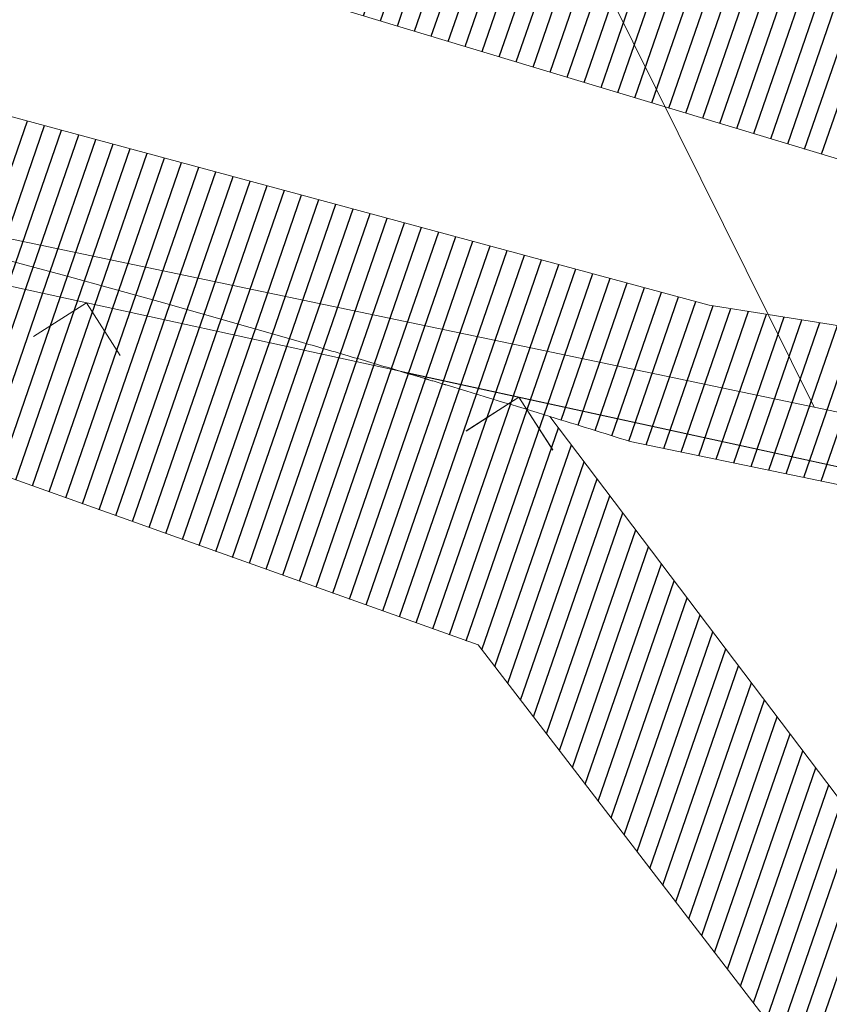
# Model space of a CAD drawing. Header units: metres. Extents: x 345144 to 348639, y 5629211 to 5635235.
# Tile 1001 of 1056: x 347376 to 347385, y 5631453 to 5631464. Entities that reach past the tile are written whole.
import ezdxf

# ---------------------------------------------------------------- set-up
doc = ezdxf.new("R2010")
doc.units = ezdxf.units.M
doc.header["$MEASUREMENT"] = 0
for name, color, linetype in [('028 Geländeform', 7, 'Continuous'), ('081-083 Topographie', 7, 'Continuous'), ('AX Flurstück', 7, 'Continuous'), ('Definitionslinie', 7, 'Continuous')]:
    doc.layers.add(name, color=color, linetype=linetype)
pattern_1 = [(250.9552151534, (0, 0), (0.1890527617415, -0.065261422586), [])]

msp = doc.modelspace()

# ---------------------------------------------------------------- hatches: boundary and pattern name
at = {"layer": '028 Geländeform', "true_color": 0xb27500}
h = msp.add_hatch(dxfattribs=at)
h.set_pattern_fill('_USER', color=44, scale=0.2, angle=250.9552152, style=0, pattern_type=0)
h.set_pattern_definition(pattern_1)
h.paths.add_polyline_path([(347464.295, 5631470.432), (347464.85, 5631468.403), (347464.85, 5631468.403), (347463.723, 5631468.131), (347463.723, 5631468.131), (347446.639, 5631466.015), (347446.639, 5631466.015), (347415.585, 5631462.568), (347415.585, 5631462.568), (347411.484, 5631462.205), (347411.484, 5631462.205), (347398.84, 5631461.755), (347398.84, 5631461.755), (347394.439, 5631461.763), (347394.439, 5631461.763), (347386.257, 5631462.512), (347386.257, 5631462.512), (347383.549, 5631463.33), (347383.549, 5631463.33), (347376.847, 5631465.355), (347376.847, 5631465.355), (347369.975, 5631466.988), (347369.975, 5631466.988), (347370.116, 5631468.581), (347370.116, 5631468.581), (347370.252625, 5631468.660625), (347370.391406, 5631468.72575), (347370.530188, 5631468.790875), (347370.671125, 5631468.8415), (347370.812063, 5631468.892125), (347370.955156, 5631468.92825), (347371.09825, 5631468.964375), (347371.2435, 5631468.986), (347371.38875, 5631469.007625), (347371.536156, 5631469.01475), (347371.683563, 5631469.021875), (347371.833125, 5631469.0145), (347371.982688, 5631469.007125), (347372.134406, 5631468.98525), (347372.286125, 5631468.963375), (347372.44, 5631468.927), (347372.44, 5631468.927), (347382.139, 5631466.173), (347382.139, 5631466.173), (347387.123, 5631464.977), (347387.123, 5631464.977), (347394.716, 5631464.246), (347394.716, 5631464.246), (347401.47, 5631464.31), (347401.47, 5631464.31), (347408.945, 5631464.645), (347408.945, 5631464.645), (347413.743, 5631464.844), (347413.743, 5631464.844), (347426.977, 5631466.188), (347426.977, 5631466.188), (347446.476, 5631468.278), (347446.476, 5631468.278), (347463.793, 5631470.514), (347463.793, 5631470.514), (347464.448, 5631470.599), (347464.448, 5631470.599)], flags=0)
h = msp.add_hatch(dxfattribs=at)
h.set_pattern_fill('_USER', color=44, scale=0.2, angle=250.9552152, style=0, pattern_type=0)
h.set_pattern_definition(pattern_1)
h.paths.add_polyline_path([(347382.249, 5631459.832), (347382.176, 5631459.854625), (347382.102953, 5631459.877188), (347382.029906, 5631459.89975), (347381.956813, 5631459.92225), (347381.883719, 5631459.94475), (347381.810578, 5631459.967188), (347381.737438, 5631459.989625), (347381.66425, 5631460.012), (347381.591063, 5631460.034375), (347381.517828, 5631460.056688), (347381.444594, 5631460.079), (347381.371313, 5631460.10125), (347381.298031, 5631460.1235), (347381.224703, 5631460.145688), (347381.151375, 5631460.167875), (347381.078, 5631460.19), (347381.078, 5631460.19), (347381.07725, 5631460.190125), (347381.0765, 5631460.190266), (347381.07575, 5631460.190406), (347381.075, 5631460.190563), (347381.07425, 5631460.190719), (347381.0735, 5631460.190891), (347381.07275, 5631460.191063), (347381.072, 5631460.19125), (347381.07125, 5631460.191438), (347381.0705, 5631460.191641), (347381.06975, 5631460.191844), (347381.069, 5631460.192063), (347381.06825, 5631460.192281), (347381.0675, 5631460.192516), (347381.06675, 5631460.19275), (347381.066, 5631460.193), (347381.066, 5631460.193), (347381.0545, 5631460.1965), (347381.043, 5631460.199984), (347381.0315, 5631460.203469), (347381.02, 5631460.206938), (347381.0085, 5631460.210406), (347380.997, 5631460.213859), (347380.9855, 5631460.217313), (347380.974, 5631460.22075), (347380.9625, 5631460.224188), (347380.951, 5631460.227609), (347380.9395, 5631460.231031), (347380.928, 5631460.234438), (347380.9165, 5631460.237844), (347380.905, 5631460.241234), (347380.8935, 5631460.244625), (347380.882, 5631460.248), (347380.882, 5631460.248), (347380.881125, 5631460.24825), (347380.88025, 5631460.2485), (347380.879375, 5631460.24875), (347380.8785, 5631460.249), (347380.877625, 5631460.24925), (347380.87675, 5631460.2495), (347380.875875, 5631460.24975), (347380.875, 5631460.25), (347380.874125, 5631460.25025), (347380.87325, 5631460.2505), (347380.872375, 5631460.25075), (347380.8715, 5631460.251), (347380.870625, 5631460.25125), (347380.86975, 5631460.2515), (347380.868875, 5631460.25175), (347380.868, 5631460.252), (347380.868, 5631460.252), (347380.86625, 5631460.252625), (347380.864484, 5631460.253234), (347380.862719, 5631460.253844), (347380.860938, 5631460.254438), (347380.859156, 5631460.255031), (347380.857359, 5631460.255609), (347380.855563, 5631460.256188), (347380.85375, 5631460.25675), (347380.851938, 5631460.257312), (347380.850109, 5631460.257859), (347380.848281, 5631460.258406), (347380.846438, 5631460.258937), (347380.844594, 5631460.259469), (347380.842734, 5631460.259984), (347380.840875, 5631460.2605), (347380.839, 5631460.261), (347380.839, 5631460.261), (347380.838125, 5631460.26125), (347380.837234, 5631460.261516), (347380.836344, 5631460.261781), (347380.835438, 5631460.262062), (347380.834531, 5631460.262344), (347380.833609, 5631460.262641), (347380.832688, 5631460.262937), (347380.83175, 5631460.26325), (347380.830813, 5631460.263563), (347380.829859, 5631460.263891), (347380.828906, 5631460.264219), (347380.827937, 5631460.264563), (347380.826969, 5631460.264906), (347380.825984, 5631460.265266), (347380.825, 5631460.265625), (347380.824, 5631460.266), (347380.824, 5631460.266), (347380.815875, 5631460.2685), (347380.807672, 5631460.271), (347380.799469, 5631460.2735), (347380.791188, 5631460.276), (347380.782906, 5631460.2785), (347380.774547, 5631460.281), (347380.766188, 5631460.2835), (347380.75775, 5631460.286), (347380.749313, 5631460.2885), (347380.740797, 5631460.291), (347380.732281, 5631460.2935), (347380.723688, 5631460.296), (347380.715094, 5631460.2985), (347380.706422, 5631460.301), (347380.69775, 5631460.3035), (347380.689, 5631460.306), (347380.689, 5631460.306), (347380.687, 5631460.306625), (347380.684984, 5631460.30725), (347380.682969, 5631460.307875), (347380.680938, 5631460.3085), (347380.678906, 5631460.309125), (347380.676859, 5631460.30975), (347380.674813, 5631460.310375), (347380.67275, 5631460.311), (347380.670688, 5631460.311625), (347380.668609, 5631460.31225), (347380.666531, 5631460.312875), (347380.664438, 5631460.3135), (347380.662344, 5631460.314125), (347380.660234, 5631460.31475), (347380.658125, 5631460.315375), (347380.656, 5631460.316), (347380.656, 5631460.316), (347380.652, 5631460.31725), (347380.647984, 5631460.318484), (347380.643969, 5631460.319719), (347380.639938, 5631460.320938), (347380.635906, 5631460.322156), (347380.631859, 5631460.323359), (347380.627813, 5631460.324563), (347380.62375, 5631460.32575), (347380.619688, 5631460.326938), (347380.615609, 5631460.328109), (347380.611531, 5631460.329281), (347380.607438, 5631460.330438), (347380.603344, 5631460.331594), (347380.599234, 5631460.332734), (347380.595125, 5631460.333875), (347380.591, 5631460.335), (347380.591, 5631460.335), (347380.5905, 5631460.335125), (347380.59, 5631460.335266), (347380.5895, 5631460.335406), (347380.589, 5631460.335562), (347380.5885, 5631460.335719), (347380.588, 5631460.335891), (347380.5875, 5631460.336063), (347380.587, 5631460.33625), (347380.5865, 5631460.336438), (347380.586, 5631460.336641), (347380.5855, 5631460.336844), (347380.585, 5631460.337063), (347380.5845, 5631460.337281), (347380.584, 5631460.337516), (347380.5835, 5631460.33775), (347380.583, 5631460.338), (347380.583, 5631460.338), (347380.582625, 5631460.338125), (347380.582234, 5631460.33825), (347380.581844, 5631460.338375), (347380.581437, 5631460.3385), (347380.581031, 5631460.338625), (347380.580609, 5631460.33875), (347380.580188, 5631460.338875), (347380.57975, 5631460.339), (347380.579312, 5631460.339125), (347380.578859, 5631460.33925), (347380.578406, 5631460.339375), (347380.577937, 5631460.3395), (347380.577469, 5631460.339625), (347380.576984, 5631460.33975), (347380.5765, 5631460.339875), (347380.576, 5631460.34), (347380.576, 5631460.34), (347380.5755, 5631460.340125), (347380.574938, 5631460.340266), (347380.574375, 5631460.340406), (347380.57375, 5631460.340563), (347380.573125, 5631460.340719), (347380.572438, 5631460.340891), (347380.57175, 5631460.341063), (347380.571, 5631460.34125), (347380.57025, 5631460.341438), (347380.569438, 5631460.341641), (347380.568625, 5631460.341844), (347380.56775, 5631460.342063), (347380.566875, 5631460.342281), (347380.565938, 5631460.342516), (347380.565, 5631460.34275), (347380.564, 5631460.343), (347380.564, 5631460.343), (347380.558, 5631460.345), (347380.558, 5631460.345), (347380.521125, 5631460.356), (347380.484266, 5631460.366969), (347380.447406, 5631460.377938), (347380.410563, 5631460.388875), (347380.373719, 5631460.399813), (347380.336891, 5631460.410719), (347380.300063, 5631460.421625), (347380.26325, 5631460.4325), (347380.226438, 5631460.443375), (347380.189641, 5631460.454219), (347380.152844, 5631460.465063), (347380.116063, 5631460.475875), (347380.079281, 5631460.486688), (347380.042516, 5631460.497469), (347380.00575, 5631460.50825), (347379.969, 5631460.519), (347379.969, 5631460.519), (347379.93225, 5631460.529875), (347379.895484, 5631460.540719), (347379.858719, 5631460.551563), (347379.821938, 5631460.562375), (347379.785156, 5631460.573188), (347379.748359, 5631460.583969), (347379.711563, 5631460.59475), (347379.67475, 5631460.6055), (347379.637938, 5631460.61625), (347379.601109, 5631460.626969), (347379.564281, 5631460.637688), (347379.527437, 5631460.648375), (347379.490594, 5631460.659063), (347379.453734, 5631460.669719), (347379.416875, 5631460.680375), (347379.38, 5631460.691), (347379.38, 5631460.691), (347378.86425, 5631460.8405), (347378.347609, 5631460.986641), (347377.830969, 5631461.132781), (347377.313438, 5631461.275563), (347376.795906, 5631461.418344), (347376.277484, 5631461.557766), (347375.759063, 5631461.697188), (347375.23975, 5631461.83325), (347374.720438, 5631461.969313), (347374.200234, 5631462.102016), (347373.680031, 5631462.234719), (347373.158938, 5631462.364062), (347372.637844, 5631462.493406), (347372.115859, 5631462.619391), (347371.593875, 5631462.745375), (347371.071, 5631462.868), (347371.071, 5631462.868), (347371.061125, 5631462.87025), (347371.05125, 5631462.8725), (347371.041375, 5631462.87475), (347371.0315, 5631462.877), (347371.021625, 5631462.87925), (347371.01175, 5631462.8815), (347371.001875, 5631462.88375), (347370.992, 5631462.886), (347370.982125, 5631462.88825), (347370.97225, 5631462.8905), (347370.962375, 5631462.89275), (347370.9525, 5631462.895), (347370.942625, 5631462.89725), (347370.93275, 5631462.8995), (347370.922875, 5631462.90175), (347370.913, 5631462.904), (347370.913, 5631462.904), (347370.883, 5631462.911125), (347370.853, 5631462.918219), (347370.823, 5631462.925313), (347370.793, 5631462.932375), (347370.763, 5631462.939437), (347370.733, 5631462.946469), (347370.703, 5631462.9535), (347370.673, 5631462.9605), (347370.643, 5631462.9675), (347370.613, 5631462.974469), (347370.583, 5631462.981438), (347370.553, 5631462.988375), (347370.523, 5631462.995313), (347370.493, 5631463.002219), (347370.463, 5631463.009125), (347370.433, 5631463.016), (347370.433, 5631463.016), (347370.42475, 5631463.017875), (347370.416484, 5631463.01975), (347370.408219, 5631463.021625), (347370.399938, 5631463.0235), (347370.391656, 5631463.025375), (347370.383359, 5631463.02725), (347370.375063, 5631463.029125), (347370.36675, 5631463.031), (347370.358438, 5631463.032875), (347370.350109, 5631463.03475), (347370.341781, 5631463.036625), (347370.333438, 5631463.0385), (347370.325094, 5631463.040375), (347370.316734, 5631463.04225), (347370.308375, 5631463.044125), (347370.3, 5631463.046), (347370.3, 5631463.046), (347370.2835, 5631463.049875), (347370.266984, 5631463.053734), (347370.250469, 5631463.057594), (347370.233938, 5631463.061438), (347370.217406, 5631463.065281), (347370.200859, 5631463.069109), (347370.184313, 5631463.072938), (347370.16775, 5631463.07675), (347370.151188, 5631463.080563), (347370.134609, 5631463.084359), (347370.118031, 5631463.088156), (347370.101438, 5631463.091938), (347370.084844, 5631463.095719), (347370.068234, 5631463.099484), (347370.051625, 5631463.10325), (347370.035, 5631463.107), (347370.035, 5631463.107), (347370.034625, 5631463.107125), (347370.034234, 5631463.10725), (347370.033844, 5631463.107375), (347370.033438, 5631463.1075), (347370.033031, 5631463.107625), (347370.032609, 5631463.10775), (347370.032188, 5631463.107875), (347370.03175, 5631463.108), (347370.031313, 5631463.108125), (347370.030859, 5631463.10825), (347370.030406, 5631463.108375), (347370.029938, 5631463.1085), (347370.029469, 5631463.108625), (347370.028984, 5631463.10875), (347370.0285, 5631463.108875), (347370.028, 5631463.109), (347370.028, 5631463.109), (347370.02725, 5631463.109125), (347370.026484, 5631463.109266), (347370.025719, 5631463.109406), (347370.024938, 5631463.109562), (347370.024156, 5631463.109719), (347370.023359, 5631463.109891), (347370.022563, 5631463.110063), (347370.02175, 5631463.11025), (347370.020938, 5631463.110437), (347370.020109, 5631463.110641), (347370.019281, 5631463.110844), (347370.018438, 5631463.111063), (347370.017594, 5631463.111281), (347370.016734, 5631463.111516), (347370.015875, 5631463.11175), (347370.015, 5631463.112), (347370.015, 5631463.112), (347370.014625, 5631463.112), (347370.014234, 5631463.112016), (347370.013844, 5631463.112031), (347370.013438, 5631463.112063), (347370.013031, 5631463.112094), (347370.012609, 5631463.112141), (347370.012188, 5631463.112188), (347370.01175, 5631463.11225), (347370.011313, 5631463.112313), (347370.010859, 5631463.112391), (347370.010406, 5631463.112469), (347370.009938, 5631463.112563), (347370.009469, 5631463.112656), (347370.008984, 5631463.112766), (347370.0085, 5631463.112875), (347370.008, 5631463.113), (347370.008, 5631463.113), (347369.996875, 5631463.1155), (347369.985734, 5631463.118016), (347369.974594, 5631463.120531), (347369.963438, 5631463.123063), (347369.952281, 5631463.125594), (347369.941109, 5631463.128141), (347369.929938, 5631463.130687), (347369.91875, 5631463.13325), (347369.907563, 5631463.135813), (347369.896359, 5631463.138391), (347369.885156, 5631463.140969), (347369.873938, 5631463.143562), (347369.862719, 5631463.146156), (347369.851484, 5631463.148766), (347369.84025, 5631463.151375), (347369.829, 5631463.154), (347369.829, 5631463.154), (347369.822875, 5631463.155375), (347369.816734, 5631463.15675), (347369.810594, 5631463.158125), (347369.804438, 5631463.1595), (347369.798281, 5631463.160875), (347369.792109, 5631463.16225), (347369.785938, 5631463.163625), (347369.77975, 5631463.165), (347369.773563, 5631463.166375), (347369.767359, 5631463.16775), (347369.761156, 5631463.169125), (347369.754938, 5631463.1705), (347369.748719, 5631463.171875), (347369.742484, 5631463.17325), (347369.73625, 5631463.174625), (347369.73, 5631463.176), (347369.73, 5631463.176), (347369.72425, 5631463.177375), (347369.718484, 5631463.178734), (347369.712719, 5631463.180094), (347369.706938, 5631463.181438), (347369.701156, 5631463.182781), (347369.695359, 5631463.184109), (347369.689563, 5631463.185438), (347369.68375, 5631463.18675), (347369.677937, 5631463.188063), (347369.672109, 5631463.189359), (347369.666281, 5631463.190656), (347369.660438, 5631463.191938), (347369.654594, 5631463.193219), (347369.648734, 5631463.194484), (347369.642875, 5631463.19575), (347369.637, 5631463.197), (347369.637, 5631463.197), (347369.794, 5631464.944), (347369.794, 5631464.944), (347384.048, 5631461.092), (347384.048, 5631461.092), (347384.713, 5631460.986), (347384.713, 5631460.986), (347391.348, 5631459.932), (347391.348, 5631459.932), (347396.02, 5631459.892), (347396.02, 5631459.892), (347398.412, 5631459.857), (347398.412, 5631459.857), (347402.301, 5631459.867), (347402.301, 5631459.867), (347407.904, 5631459.94), (347407.904, 5631459.94), (347413.531, 5631460.235), (347413.531, 5631460.235), (347435.649, 5631462.783), (347435.649, 5631462.783), (347447.669, 5631464.18), (347447.669, 5631464.18), (347461.947, 5631465.88), (347461.947, 5631465.88), (347464.199, 5631466.236), (347464.199, 5631466.236), (347465.401, 5631466.427), (347465.401, 5631466.427), (347465.837, 5631464.845), (347465.837, 5631464.845), (347466.098, 5631463.915), (347466.098, 5631463.915), (347464.704, 5631463.738), (347464.704, 5631463.738), (347463.448, 5631463.58), (347463.448, 5631463.58), (347456.645, 5631462.716), (347456.645, 5631462.716), (347449.458, 5631462.056), (347449.458, 5631462.056), (347440.319, 5631461.217), (347440.319, 5631461.217), (347414.91, 5631458.323), (347414.91, 5631458.323), (347410.812, 5631457.868), (347410.812, 5631457.868), (347403.86, 5631457.358), (347403.86, 5631457.358), (347397.536, 5631457.279), (347397.536, 5631457.279), (347392.579, 5631457.723), (347392.579, 5631457.723), (347391.299, 5631457.864), (347391.299, 5631457.864), (347383.156, 5631459.551), (347383.156, 5631459.551), (347383.099375, 5631459.568875), (347383.042734, 5631459.586672), (347382.986094, 5631459.604469), (347382.929438, 5631459.622188), (347382.872781, 5631459.639906), (347382.816109, 5631459.657547), (347382.759438, 5631459.675188), (347382.70275, 5631459.69275), (347382.646062, 5631459.710313), (347382.589359, 5631459.727797), (347382.532656, 5631459.745281), (347382.475938, 5631459.762688), (347382.419219, 5631459.780094), (347382.362484, 5631459.797422), (347382.30575, 5631459.81475)], flags=0)
h = msp.add_hatch(dxfattribs=at)
h.set_pattern_fill('_USER', color=44, scale=0.2, angle=250.9552152, style=0, pattern_type=0)
h.set_pattern_definition(pattern_1)
h.paths.add_polyline_path([(347369.637, 5631463.197), (347369.642875, 5631463.19575), (347369.648734, 5631463.194484), (347369.654594, 5631463.193219), (347369.660438, 5631463.191938), (347369.666281, 5631463.190656), (347369.672109, 5631463.189359), (347369.677937, 5631463.188063), (347369.68375, 5631463.18675), (347369.689563, 5631463.185438), (347369.695359, 5631463.184109), (347369.701156, 5631463.182781), (347369.706938, 5631463.181438), (347369.712719, 5631463.180094), (347369.718484, 5631463.178734), (347369.72425, 5631463.177375), (347369.73, 5631463.176), (347369.73, 5631463.176), (347369.73625, 5631463.174625), (347369.742484, 5631463.17325), (347369.748719, 5631463.171875), (347369.754938, 5631463.1705), (347369.761156, 5631463.169125), (347369.767359, 5631463.16775), (347369.773563, 5631463.166375), (347369.77975, 5631463.165), (347369.785938, 5631463.163625), (347369.792109, 5631463.16225), (347369.798281, 5631463.160875), (347369.804438, 5631463.1595), (347369.810594, 5631463.158125), (347369.816734, 5631463.15675), (347369.822875, 5631463.155375), (347369.829, 5631463.154), (347369.829, 5631463.154), (347369.84025, 5631463.151375), (347369.851484, 5631463.148766), (347369.862719, 5631463.146156), (347369.873938, 5631463.143562), (347369.885156, 5631463.140969), (347369.896359, 5631463.138391), (347369.907563, 5631463.135813), (347369.91875, 5631463.13325), (347369.929938, 5631463.130687), (347369.941109, 5631463.128141), (347369.952281, 5631463.125594), (347369.963438, 5631463.123063), (347369.974594, 5631463.120531), (347369.985734, 5631463.118016), (347369.996875, 5631463.1155), (347370.008, 5631463.113), (347370.008, 5631463.113), (347370.0085, 5631463.112875), (347370.008984, 5631463.112766), (347370.009469, 5631463.112656), (347370.009938, 5631463.112563), (347370.010406, 5631463.112469), (347370.010859, 5631463.112391), (347370.011313, 5631463.112313), (347370.01175, 5631463.11225), (347370.012188, 5631463.112188), (347370.012609, 5631463.112141), (347370.013031, 5631463.112094), (347370.013438, 5631463.112063), (347370.013844, 5631463.112031), (347370.014234, 5631463.112016), (347370.014625, 5631463.112), (347370.015, 5631463.112), (347370.015, 5631463.112), (347370.015875, 5631463.11175), (347370.016734, 5631463.111516), (347370.017594, 5631463.111281), (347370.018438, 5631463.111063), (347370.019281, 5631463.110844), (347370.020109, 5631463.110641), (347370.020938, 5631463.110437), (347370.02175, 5631463.11025), (347370.022563, 5631463.110063), (347370.023359, 5631463.109891), (347370.024156, 5631463.109719), (347370.024938, 5631463.109562), (347370.025719, 5631463.109406), (347370.026484, 5631463.109266), (347370.02725, 5631463.109125), (347370.028, 5631463.109), (347370.028, 5631463.109), (347370.0285, 5631463.108875), (347370.028984, 5631463.10875), (347370.029469, 5631463.108625), (347370.029938, 5631463.1085), (347370.030406, 5631463.108375), (347370.030859, 5631463.10825), (347370.031313, 5631463.108125), (347370.03175, 5631463.108), (347370.032188, 5631463.107875), (347370.032609, 5631463.10775), (347370.033031, 5631463.107625), (347370.033438, 5631463.1075), (347370.033844, 5631463.107375), (347370.034234, 5631463.10725), (347370.034625, 5631463.107125), (347370.035, 5631463.107), (347370.035, 5631463.107), (347370.051625, 5631463.10325), (347370.068234, 5631463.099484), (347370.084844, 5631463.095719), (347370.101438, 5631463.091938), (347370.118031, 5631463.088156), (347370.134609, 5631463.084359), (347370.151188, 5631463.080563), (347370.16775, 5631463.07675), (347370.184313, 5631463.072938), (347370.200859, 5631463.069109), (347370.217406, 5631463.065281), (347370.233938, 5631463.061438), (347370.250469, 5631463.057594), (347370.266984, 5631463.053734), (347370.2835, 5631463.049875), (347370.3, 5631463.046), (347370.3, 5631463.046), (347370.308375, 5631463.044125), (347370.316734, 5631463.04225), (347370.325094, 5631463.040375), (347370.333438, 5631463.0385), (347370.341781, 5631463.036625), (347370.350109, 5631463.03475), (347370.358438, 5631463.032875), (347370.36675, 5631463.031), (347370.375063, 5631463.029125), (347370.383359, 5631463.02725), (347370.391656, 5631463.025375), (347370.399938, 5631463.0235), (347370.408219, 5631463.021625), (347370.416484, 5631463.01975), (347370.42475, 5631463.017875), (347370.433, 5631463.016), (347370.433, 5631463.016), (347370.463, 5631463.009125), (347370.493, 5631463.002219), (347370.523, 5631462.995313), (347370.553, 5631462.988375), (347370.583, 5631462.981438), (347370.613, 5631462.974469), (347370.643, 5631462.9675), (347370.673, 5631462.9605), (347370.703, 5631462.9535), (347370.733, 5631462.946469), (347370.763, 5631462.939437), (347370.793, 5631462.932375), (347370.823, 5631462.925313), (347370.853, 5631462.918219), (347370.883, 5631462.911125), (347370.913, 5631462.904), (347370.913, 5631462.904), (347370.922875, 5631462.90175), (347370.93275, 5631462.8995), (347370.942625, 5631462.89725), (347370.9525, 5631462.895), (347370.962375, 5631462.89275), (347370.97225, 5631462.8905), (347370.982125, 5631462.88825), (347370.992, 5631462.886), (347371.001875, 5631462.88375), (347371.01175, 5631462.8815), (347371.021625, 5631462.87925), (347371.0315, 5631462.877), (347371.041375, 5631462.87475), (347371.05125, 5631462.8725), (347371.061125, 5631462.87025), (347371.071, 5631462.868), (347371.071, 5631462.868), (347371.593875, 5631462.745375), (347372.115859, 5631462.619391), (347372.637844, 5631462.493406), (347373.158938, 5631462.364062), (347373.680031, 5631462.234719), (347374.200234, 5631462.102016), (347374.720438, 5631461.969313), (347375.23975, 5631461.83325), (347375.759063, 5631461.697188), (347376.277484, 5631461.557766), (347376.795906, 5631461.418344), (347377.313438, 5631461.275563), (347377.830969, 5631461.132781), (347378.347609, 5631460.986641), (347378.86425, 5631460.8405), (347379.38, 5631460.691), (347379.38, 5631460.691), (347379.416875, 5631460.680375), (347379.453734, 5631460.669719), (347379.490594, 5631460.659063), (347379.527437, 5631460.648375), (347379.564281, 5631460.637688), (347379.601109, 5631460.626969), (347379.637938, 5631460.61625), (347379.67475, 5631460.6055), (347379.711563, 5631460.59475), (347379.748359, 5631460.583969), (347379.785156, 5631460.573188), (347379.821938, 5631460.562375), (347379.858719, 5631460.551563), (347379.895484, 5631460.540719), (347379.93225, 5631460.529875), (347379.969, 5631460.519), (347379.969, 5631460.519), (347380.00575, 5631460.50825), (347380.042516, 5631460.497469), (347380.079281, 5631460.486688), (347380.116063, 5631460.475875), (347380.152844, 5631460.465063), (347380.189641, 5631460.454219), (347380.226438, 5631460.443375), (347380.26325, 5631460.4325), (347380.300063, 5631460.421625), (347380.336891, 5631460.410719), (347380.373719, 5631460.399813), (347380.410563, 5631460.388875), (347380.447406, 5631460.377938), (347380.484266, 5631460.366969), (347380.521125, 5631460.356), (347380.558, 5631460.345), (347380.558, 5631460.345), (347380.564, 5631460.343), (347380.564, 5631460.343), (347380.565, 5631460.34275), (347380.565938, 5631460.342516), (347380.566875, 5631460.342281), (347380.56775, 5631460.342063), (347380.568625, 5631460.341844), (347380.569438, 5631460.341641), (347380.57025, 5631460.341438), (347380.571, 5631460.34125), (347380.57175, 5631460.341063), (347380.572438, 5631460.340891), (347380.573125, 5631460.340719), (347380.57375, 5631460.340563), (347380.574375, 5631460.340406), (347380.574938, 5631460.340266), (347380.5755, 5631460.340125), (347380.576, 5631460.34), (347380.576, 5631460.34), (347380.5765, 5631460.339875), (347380.576984, 5631460.33975), (347380.577469, 5631460.339625), (347380.577937, 5631460.3395), (347380.578406, 5631460.339375), (347380.578859, 5631460.33925), (347380.579312, 5631460.339125), (347380.57975, 5631460.339), (347380.580188, 5631460.338875), (347380.580609, 5631460.33875), (347380.581031, 5631460.338625), (347380.581437, 5631460.3385), (347380.581844, 5631460.338375), (347380.582234, 5631460.33825), (347380.582625, 5631460.338125), (347380.583, 5631460.338), (347380.583, 5631460.338), (347380.5835, 5631460.33775), (347380.584, 5631460.337516), (347380.5845, 5631460.337281), (347380.585, 5631460.337063), (347380.5855, 5631460.336844), (347380.586, 5631460.336641), (347380.5865, 5631460.336438), (347380.587, 5631460.33625), (347380.5875, 5631460.336063), (347380.588, 5631460.335891), (347380.5885, 5631460.335719), (347380.589, 5631460.335562), (347380.5895, 5631460.335406), (347380.59, 5631460.335266), (347380.5905, 5631460.335125), (347380.591, 5631460.335), (347380.591, 5631460.335), (347380.595125, 5631460.333875), (347380.599234, 5631460.332734), (347380.603344, 5631460.331594), (347380.607438, 5631460.330438), (347380.611531, 5631460.329281), (347380.615609, 5631460.328109), (347380.619688, 5631460.326938), (347380.62375, 5631460.32575), (347380.627813, 5631460.324563), (347380.631859, 5631460.323359), (347380.635906, 5631460.322156), (347380.639938, 5631460.320938), (347380.643969, 5631460.319719), (347380.647984, 5631460.318484), (347380.652, 5631460.31725), (347380.656, 5631460.316), (347380.656, 5631460.316), (347380.658125, 5631460.315375), (347380.660234, 5631460.31475), (347380.662344, 5631460.314125), (347380.664438, 5631460.3135), (347380.666531, 5631460.312875), (347380.668609, 5631460.31225), (347380.670688, 5631460.311625), (347380.67275, 5631460.311), (347380.674813, 5631460.310375), (347380.676859, 5631460.30975), (347380.678906, 5631460.309125), (347380.680938, 5631460.3085), (347380.682969, 5631460.307875), (347380.684984, 5631460.30725), (347380.687, 5631460.306625), (347380.689, 5631460.306), (347380.689, 5631460.306), (347380.69775, 5631460.3035), (347380.706422, 5631460.301), (347380.715094, 5631460.2985), (347380.723688, 5631460.296), (347380.732281, 5631460.2935), (347380.740797, 5631460.291), (347380.749313, 5631460.2885), (347380.75775, 5631460.286), (347380.766188, 5631460.2835), (347380.774547, 5631460.281), (347380.782906, 5631460.2785), (347380.791188, 5631460.276), (347380.799469, 5631460.2735), (347380.807672, 5631460.271), (347380.815875, 5631460.2685), (347380.824, 5631460.266), (347380.824, 5631460.266), (347380.825, 5631460.265625), (347380.825984, 5631460.265266), (347380.826969, 5631460.264906), (347380.827937, 5631460.264563), (347380.828906, 5631460.264219), (347380.829859, 5631460.263891), (347380.830813, 5631460.263563), (347380.83175, 5631460.26325), (347380.832688, 5631460.262937), (347380.833609, 5631460.262641), (347380.834531, 5631460.262344), (347380.835438, 5631460.262062), (347380.836344, 5631460.261781), (347380.837234, 5631460.261516), (347380.838125, 5631460.26125), (347380.839, 5631460.261), (347380.839, 5631460.261), (347380.840875, 5631460.2605), (347380.842734, 5631460.259984), (347380.844594, 5631460.259469), (347380.846438, 5631460.258937), (347380.848281, 5631460.258406), (347380.850109, 5631460.257859), (347380.851938, 5631460.257312), (347380.85375, 5631460.25675), (347380.855563, 5631460.256188), (347380.857359, 5631460.255609), (347380.859156, 5631460.255031), (347380.860938, 5631460.254438), (347380.862719, 5631460.253844), (347380.864484, 5631460.253234), (347380.86625, 5631460.252625), (347380.868, 5631460.252), (347380.868, 5631460.252), (347380.868875, 5631460.25175), (347380.86975, 5631460.2515), (347380.870625, 5631460.25125), (347380.8715, 5631460.251), (347380.872375, 5631460.25075), (347380.87325, 5631460.2505), (347380.874125, 5631460.25025), (347380.875, 5631460.25), (347380.875875, 5631460.24975), (347380.87675, 5631460.2495), (347380.877625, 5631460.24925), (347380.8785, 5631460.249), (347380.879375, 5631460.24875), (347380.88025, 5631460.2485), (347380.881125, 5631460.24825), (347380.882, 5631460.248), (347380.882, 5631460.248), (347380.8935, 5631460.244625), (347380.905, 5631460.241234), (347380.9165, 5631460.237844), (347380.928, 5631460.234438), (347380.9395, 5631460.231031), (347380.951, 5631460.227609), (347380.9625, 5631460.224188), (347380.974, 5631460.22075), (347380.9855, 5631460.217313), (347380.997, 5631460.213859), (347381.0085, 5631460.210406), (347381.02, 5631460.206938), (347381.0315, 5631460.203469), (347381.043, 5631460.199984), (347381.0545, 5631460.1965), (347381.066, 5631460.193), (347381.066, 5631460.193), (347381.06675, 5631460.19275), (347381.0675, 5631460.192516), (347381.06825, 5631460.192281), (347381.069, 5631460.192063), (347381.06975, 5631460.191844), (347381.0705, 5631460.191641), (347381.07125, 5631460.191438), (347381.072, 5631460.19125), (347381.07275, 5631460.191063), (347381.0735, 5631460.190891), (347381.07425, 5631460.190719), (347381.075, 5631460.190563), (347381.07575, 5631460.190406), (347381.0765, 5631460.190266), (347381.07725, 5631460.190125), (347381.078, 5631460.19), (347381.078, 5631460.19), (347381.151375, 5631460.167875), (347381.224703, 5631460.145688), (347381.298031, 5631460.1235), (347381.371313, 5631460.10125), (347381.444594, 5631460.079), (347381.517828, 5631460.056688), (347381.591063, 5631460.034375), (347381.66425, 5631460.012), (347381.737438, 5631459.989625), (347381.810578, 5631459.967188), (347381.883719, 5631459.94475), (347381.956813, 5631459.92225), (347382.029906, 5631459.89975), (347382.102953, 5631459.877188), (347382.176, 5631459.854625), (347382.249, 5631459.832), (347382.249, 5631459.832), (347389.66, 5631450.036), (347389.66, 5631450.036), (347392.063, 5631445.393), (347392.063, 5631445.393), (347392.437, 5631435.643), (347392.437, 5631435.643), (347391.081, 5631444.708), (347391.081, 5631444.708), (347381.439, 5631457.253), (347381.439, 5631457.253), (347371.948, 5631460.641), (347371.948, 5631460.641), (347370.323, 5631462.594), (347370.323, 5631462.594)], flags=0)

# ---------------------------------------------------------------- linework, layer by layer
at = {"layer": '081-083 Topographie', "color": 7, "linetype": 'Continuous', "lineweight": 5, "flags": 128}
msp.add_lwpolyline([(347392.579, 5631457.723), (347380.558, 5631460.345), (347380.558, 5631460.345), (347376.104, 5631461.317), (347376.104, 5631461.317), (347370.323, 5631462.594), (347370.323, 5631462.594), (347370.066, 5631460.893), (347370.066, 5631460.893), (347369.566, 5631460.939), (347369.566, 5631460.939), (347367.93, 5631457.606), (347367.93, 5631457.606), (347362.321, 5631431.543), (347362.321, 5631431.543), (347362.922, 5631425.124), (347362.922, 5631425.124), (347365.367, 5631408.799), (347365.367, 5631408.799), (347369.213, 5631392.471)], dxfattribs=at)
at = {"layer": 'AX Flurstück', "color": 8, "linetype": 'Continuous', "lineweight": 13, "true_color": 0x808080, "flags": 128}
for points in [[(347406.952, 5631491.841), (347430.674, 5631491.484), (347458.618, 5631494.822), (347463.265, 5631475.318), (347467.462, 5631459.501), (347468.457, 5631456.088), (347459.39, 5631461.315), (347452.992, 5631461.776), (347449.472, 5631462.144), (347446.846, 5631462.966), (347413.45, 5631459.358), (347401.882, 5631458.513), (347392.343, 5631458.451), (347385.232, 5631459.94), (347369.365, 5631491.913), (347369.672, 5631491.916), (347385.434, 5631492.101), (347406.952, 5631491.841)], [(347369.365, 5631491.913), (347385.232, 5631459.94), (347370.114, 5631463.106), (347369.214, 5631463.295), (347365.18, 5631464.127), (347367.052, 5631474.305), (347366.769, 5631478.357), (347365.827, 5631491.887), (347369.365, 5631491.913)], [(347370.114, 5631463.106), (347385.232, 5631459.94), (347392.343, 5631458.451), (347392.587, 5631445.4), (347395.161, 5631411.713), (347395.435, 5631408.35), (347396.275, 5631397.468), (347397.701, 5631379.118), (347401.745, 5631364.541), (347380.787, 5631357.269), (347368.795, 5631394.448), (347362.717, 5631422.189), (347361.536, 5631433.847), (347368.052, 5631458.922), (347369.237, 5631461.404), (347369.975, 5631461.392), (347370.114, 5631463.106)]]:
    msp.add_lwpolyline(points, dxfattribs=at)
at = {"layer": 'Definitionslinie', "color": 44, "linetype": 'Continuous', "lineweight": 5, "true_color": 0xb27500, "flags": 128}
for points in [[(347376.847, 5631465.355), (347383.549, 5631463.33)], [(347369.794, 5631464.944), (347384.048, 5631461.092)], [(347383.549, 5631463.33), (347386.257, 5631462.512)], [(347375.759063, 5631461.697188), (347376.277484, 5631461.557766), (347376.795906, 5631461.418344), (347377.313438, 5631461.275563), (347377.830969, 5631461.132781), (347378.347609, 5631460.986641), (347378.86425, 5631460.8405), (347379.38, 5631460.691), (347379.38, 5631460.691), (347379.416875, 5631460.680375), (347379.453734, 5631460.669719), (347379.490594, 5631460.659063), (347379.527437, 5631460.648375), (347379.564281, 5631460.637688), (347379.601109, 5631460.626969), (347379.637938, 5631460.61625), (347379.67475, 5631460.6055), (347379.711563, 5631460.59475), (347379.748359, 5631460.583969), (347379.785156, 5631460.573188), (347379.821938, 5631460.562375), (347379.858719, 5631460.551563), (347379.895484, 5631460.540719), (347379.93225, 5631460.529875), (347379.969, 5631460.519), (347379.969, 5631460.519), (347380.00575, 5631460.50825), (347380.042516, 5631460.497469), (347380.079281, 5631460.486688), (347380.116063, 5631460.475875), (347380.152844, 5631460.465063), (347380.189641, 5631460.454219), (347380.226438, 5631460.443375), (347380.26325, 5631460.4325), (347380.300063, 5631460.421625), (347380.336891, 5631460.410719), (347380.373719, 5631460.399813), (347380.410563, 5631460.388875), (347380.447406, 5631460.377938), (347380.484266, 5631460.366969), (347380.521125, 5631460.356), (347380.558, 5631460.345), (347380.558, 5631460.345), (347380.564, 5631460.343), (347380.564, 5631460.343), (347380.565, 5631460.34275), (347380.565938, 5631460.342516), (347380.566875, 5631460.342281), (347380.56775, 5631460.342063), (347380.568625, 5631460.341844), (347380.569438, 5631460.341641), (347380.57025, 5631460.341438), (347380.571, 5631460.34125), (347380.57175, 5631460.341063), (347380.572438, 5631460.340891), (347380.573125, 5631460.340719), (347380.57375, 5631460.340563), (347380.574375, 5631460.340406), (347380.574938, 5631460.340266), (347380.5755, 5631460.340125), (347380.576, 5631460.34), (347380.576, 5631460.34), (347380.5765, 5631460.339875), (347380.576984, 5631460.33975), (347380.577469, 5631460.339625), (347380.577937, 5631460.3395), (347380.578406, 5631460.339375), (347380.578859, 5631460.33925), (347380.579312, 5631460.339125), (347380.57975, 5631460.339), (347380.580188, 5631460.338875), (347380.580609, 5631460.33875), (347380.581031, 5631460.338625), (347380.581437, 5631460.3385), (347380.581844, 5631460.338375), (347380.582234, 5631460.33825), (347380.582625, 5631460.338125), (347380.583, 5631460.338), (347380.583, 5631460.338), (347380.5835, 5631460.33775), (347380.584, 5631460.337516), (347380.5845, 5631460.337281), (347380.585, 5631460.337063), (347380.5855, 5631460.336844), (347380.586, 5631460.336641), (347380.5865, 5631460.336438), (347380.587, 5631460.33625), (347380.5875, 5631460.336063), (347380.588, 5631460.335891), (347380.5885, 5631460.335719), (347380.589, 5631460.335562), (347380.5895, 5631460.335406), (347380.59, 5631460.335266), (347380.5905, 5631460.335125), (347380.591, 5631460.335), (347380.591, 5631460.335), (347380.595125, 5631460.333875), (347380.599234, 5631460.332734), (347380.603344, 5631460.331594), (347380.607438, 5631460.330438), (347380.611531, 5631460.329281), (347380.615609, 5631460.328109), (347380.619688, 5631460.326938), (347380.62375, 5631460.32575), (347380.627813, 5631460.324563), (347380.631859, 5631460.323359), (347380.635906, 5631460.322156), (347380.639938, 5631460.320938), (347380.643969, 5631460.319719), (347380.647984, 5631460.318484), (347380.652, 5631460.31725), (347380.656, 5631460.316), (347380.656, 5631460.316), (347380.658125, 5631460.315375), (347380.660234, 5631460.31475), (347380.662344, 5631460.314125), (347380.664438, 5631460.3135), (347380.666531, 5631460.312875), (347380.668609, 5631460.31225), (347380.670688, 5631460.311625), (347380.67275, 5631460.311), (347380.674813, 5631460.310375), (347380.676859, 5631460.30975), (347380.678906, 5631460.309125), (347380.680938, 5631460.3085), (347380.682969, 5631460.307875), (347380.684984, 5631460.30725), (347380.687, 5631460.306625), (347380.689, 5631460.306), (347380.689, 5631460.306), (347380.69775, 5631460.3035), (347380.706422, 5631460.301), (347380.715094, 5631460.2985), (347380.723688, 5631460.296), (347380.732281, 5631460.2935), (347380.740797, 5631460.291), (347380.749313, 5631460.2885), (347380.75775, 5631460.286), (347380.766188, 5631460.2835), (347380.774547, 5631460.281), (347380.782906, 5631460.2785), (347380.791188, 5631460.276), (347380.799469, 5631460.2735), (347380.807672, 5631460.271), (347380.815875, 5631460.2685), (347380.824, 5631460.266), (347380.824, 5631460.266), (347380.825, 5631460.265625), (347380.825984, 5631460.265266), (347380.826969, 5631460.264906), (347380.827937, 5631460.264563), (347380.828906, 5631460.264219), (347380.829859, 5631460.263891), (347380.830813, 5631460.263563), (347380.83175, 5631460.26325), (347380.832688, 5631460.262937), (347380.833609, 5631460.262641), (347380.834531, 5631460.262344), (347380.835438, 5631460.262062), (347380.836344, 5631460.261781), (347380.837234, 5631460.261516), (347380.838125, 5631460.26125), (347380.839, 5631460.261), (347380.839, 5631460.261), (347380.840875, 5631460.2605), (347380.842734, 5631460.259984), (347380.844594, 5631460.259469), (347380.846438, 5631460.258937), (347380.848281, 5631460.258406), (347380.850109, 5631460.257859), (347380.851938, 5631460.257312), (347380.85375, 5631460.25675), (347380.855563, 5631460.256188), (347380.857359, 5631460.255609), (347380.859156, 5631460.255031), (347380.860938, 5631460.254438), (347380.862719, 5631460.253844), (347380.864484, 5631460.253234), (347380.86625, 5631460.252625), (347380.868, 5631460.252), (347380.868, 5631460.252), (347380.868875, 5631460.25175), (347380.86975, 5631460.2515), (347380.870625, 5631460.25125), (347380.8715, 5631460.251), (347380.872375, 5631460.25075), (347380.87325, 5631460.2505), (347380.874125, 5631460.25025), (347380.875, 5631460.25), (347380.875875, 5631460.24975), (347380.87675, 5631460.2495), (347380.877625, 5631460.24925), (347380.8785, 5631460.249), (347380.879375, 5631460.24875), (347380.88025, 5631460.2485), (347380.881125, 5631460.24825), (347380.882, 5631460.248), (347380.882, 5631460.248), (347380.8935, 5631460.244625), (347380.905, 5631460.241234), (347380.9165, 5631460.237844), (347380.928, 5631460.234438), (347380.9395, 5631460.231031), (347380.951, 5631460.227609), (347380.9625, 5631460.224188), (347380.974, 5631460.22075), (347380.9855, 5631460.217313), (347380.997, 5631460.213859), (347381.0085, 5631460.210406), (347381.02, 5631460.206938), (347381.0315, 5631460.203469), (347381.043, 5631460.199984), (347381.0545, 5631460.1965), (347381.066, 5631460.193), (347381.066, 5631460.193), (347381.06675, 5631460.19275), (347381.0675, 5631460.192516), (347381.06825, 5631460.192281), (347381.069, 5631460.192063), (347381.06975, 5631460.191844), (347381.0705, 5631460.191641), (347381.07125, 5631460.191438), (347381.072, 5631460.19125), (347381.07275, 5631460.191063), (347381.0735, 5631460.190891), (347381.07425, 5631460.190719), (347381.075, 5631460.190563), (347381.07575, 5631460.190406), (347381.0765, 5631460.190266), (347381.07725, 5631460.190125), (347381.078, 5631460.19), (347381.078, 5631460.19), (347381.151375, 5631460.167875), (347381.224703, 5631460.145688), (347381.298031, 5631460.1235), (347381.371313, 5631460.10125), (347381.444594, 5631460.079), (347381.517828, 5631460.056688), (347381.591063, 5631460.034375), (347381.66425, 5631460.012), (347381.737438, 5631459.989625), (347381.810578, 5631459.967188), (347381.883719, 5631459.94475), (347381.956813, 5631459.92225), (347382.029906, 5631459.89975), (347382.102953, 5631459.877188), (347382.176, 5631459.854625), (347382.249, 5631459.832)], [(347375.759063, 5631461.697188), (347376.277484, 5631461.557766), (347376.795906, 5631461.418344), (347377.313438, 5631461.275563), (347377.830969, 5631461.132781), (347378.347609, 5631460.986641), (347378.86425, 5631460.8405), (347379.38, 5631460.691), (347379.38, 5631460.691), (347379.416875, 5631460.680375), (347379.453734, 5631460.669719), (347379.490594, 5631460.659063), (347379.527437, 5631460.648375), (347379.564281, 5631460.637688), (347379.601109, 5631460.626969), (347379.637938, 5631460.61625), (347379.67475, 5631460.6055), (347379.711563, 5631460.59475), (347379.748359, 5631460.583969), (347379.785156, 5631460.573188), (347379.821938, 5631460.562375), (347379.858719, 5631460.551563), (347379.895484, 5631460.540719), (347379.93225, 5631460.529875), (347379.969, 5631460.519), (347379.969, 5631460.519), (347380.00575, 5631460.50825), (347380.042516, 5631460.497469), (347380.079281, 5631460.486688), (347380.116063, 5631460.475875), (347380.152844, 5631460.465063), (347380.189641, 5631460.454219), (347380.226438, 5631460.443375), (347380.26325, 5631460.4325), (347380.300063, 5631460.421625), (347380.336891, 5631460.410719), (347380.373719, 5631460.399813), (347380.410563, 5631460.388875), (347380.447406, 5631460.377938), (347380.484266, 5631460.366969), (347380.521125, 5631460.356), (347380.558, 5631460.345), (347380.558, 5631460.345), (347380.564, 5631460.343), (347380.564, 5631460.343), (347380.565, 5631460.34275), (347380.565938, 5631460.342516), (347380.566875, 5631460.342281), (347380.56775, 5631460.342063), (347380.568625, 5631460.341844), (347380.569438, 5631460.341641), (347380.57025, 5631460.341438), (347380.571, 5631460.34125), (347380.57175, 5631460.341063), (347380.572438, 5631460.340891), (347380.573125, 5631460.340719), (347380.57375, 5631460.340563), (347380.574375, 5631460.340406), (347380.574938, 5631460.340266), (347380.5755, 5631460.340125), (347380.576, 5631460.34), (347380.576, 5631460.34), (347380.5765, 5631460.339875), (347380.576984, 5631460.33975), (347380.577469, 5631460.339625), (347380.577937, 5631460.3395), (347380.578406, 5631460.339375), (347380.578859, 5631460.33925), (347380.579312, 5631460.339125), (347380.57975, 5631460.339), (347380.580188, 5631460.338875), (347380.580609, 5631460.33875), (347380.581031, 5631460.338625), (347380.581437, 5631460.3385), (347380.581844, 5631460.338375), (347380.582234, 5631460.33825), (347380.582625, 5631460.338125), (347380.583, 5631460.338), (347380.583, 5631460.338), (347380.5835, 5631460.33775), (347380.584, 5631460.337516), (347380.5845, 5631460.337281), (347380.585, 5631460.337063), (347380.5855, 5631460.336844), (347380.586, 5631460.336641), (347380.5865, 5631460.336438), (347380.587, 5631460.33625), (347380.5875, 5631460.336063), (347380.588, 5631460.335891), (347380.5885, 5631460.335719), (347380.589, 5631460.335562), (347380.5895, 5631460.335406), (347380.59, 5631460.335266), (347380.5905, 5631460.335125), (347380.591, 5631460.335), (347380.591, 5631460.335), (347380.595125, 5631460.333875), (347380.599234, 5631460.332734), (347380.603344, 5631460.331594), (347380.607438, 5631460.330438), (347380.611531, 5631460.329281), (347380.615609, 5631460.328109), (347380.619688, 5631460.326938), (347380.62375, 5631460.32575), (347380.627813, 5631460.324563), (347380.631859, 5631460.323359), (347380.635906, 5631460.322156), (347380.639938, 5631460.320938), (347380.643969, 5631460.319719), (347380.647984, 5631460.318484), (347380.652, 5631460.31725), (347380.656, 5631460.316), (347380.656, 5631460.316), (347380.658125, 5631460.315375), (347380.660234, 5631460.31475), (347380.662344, 5631460.314125), (347380.664438, 5631460.3135), (347380.666531, 5631460.312875), (347380.668609, 5631460.31225), (347380.670688, 5631460.311625), (347380.67275, 5631460.311), (347380.674813, 5631460.310375), (347380.676859, 5631460.30975), (347380.678906, 5631460.309125), (347380.680938, 5631460.3085), (347380.682969, 5631460.307875), (347380.684984, 5631460.30725), (347380.687, 5631460.306625), (347380.689, 5631460.306), (347380.689, 5631460.306), (347380.69775, 5631460.3035), (347380.706422, 5631460.301), (347380.715094, 5631460.2985), (347380.723688, 5631460.296), (347380.732281, 5631460.2935), (347380.740797, 5631460.291), (347380.749313, 5631460.2885), (347380.75775, 5631460.286), (347380.766188, 5631460.2835), (347380.774547, 5631460.281), (347380.782906, 5631460.2785), (347380.791188, 5631460.276), (347380.799469, 5631460.2735), (347380.807672, 5631460.271), (347380.815875, 5631460.2685), (347380.824, 5631460.266), (347380.824, 5631460.266), (347380.825, 5631460.265625), (347380.825984, 5631460.265266), (347380.826969, 5631460.264906), (347380.827937, 5631460.264563), (347380.828906, 5631460.264219), (347380.829859, 5631460.263891), (347380.830813, 5631460.263563), (347380.83175, 5631460.26325), (347380.832688, 5631460.262937), (347380.833609, 5631460.262641), (347380.834531, 5631460.262344), (347380.835438, 5631460.262062), (347380.836344, 5631460.261781), (347380.837234, 5631460.261516), (347380.838125, 5631460.26125), (347380.839, 5631460.261), (347380.839, 5631460.261), (347380.840875, 5631460.2605), (347380.842734, 5631460.259984), (347380.844594, 5631460.259469), (347380.846438, 5631460.258937), (347380.848281, 5631460.258406), (347380.850109, 5631460.257859), (347380.851938, 5631460.257312), (347380.85375, 5631460.25675), (347380.855563, 5631460.256188), (347380.857359, 5631460.255609), (347380.859156, 5631460.255031), (347380.860938, 5631460.254438), (347380.862719, 5631460.253844), (347380.864484, 5631460.253234), (347380.86625, 5631460.252625), (347380.868, 5631460.252), (347380.868, 5631460.252), (347380.868875, 5631460.25175), (347380.86975, 5631460.2515), (347380.870625, 5631460.25125), (347380.8715, 5631460.251), (347380.872375, 5631460.25075), (347380.87325, 5631460.2505), (347380.874125, 5631460.25025), (347380.875, 5631460.25), (347380.875875, 5631460.24975), (347380.87675, 5631460.2495), (347380.877625, 5631460.24925), (347380.8785, 5631460.249), (347380.879375, 5631460.24875), (347380.88025, 5631460.2485), (347380.881125, 5631460.24825), (347380.882, 5631460.248), (347380.882, 5631460.248), (347380.8935, 5631460.244625), (347380.905, 5631460.241234), (347380.9165, 5631460.237844), (347380.928, 5631460.234438), (347380.9395, 5631460.231031), (347380.951, 5631460.227609), (347380.9625, 5631460.224188), (347380.974, 5631460.22075), (347380.9855, 5631460.217313), (347380.997, 5631460.213859), (347381.0085, 5631460.210406), (347381.02, 5631460.206938), (347381.0315, 5631460.203469), (347381.043, 5631460.199984), (347381.0545, 5631460.1965), (347381.066, 5631460.193), (347381.066, 5631460.193), (347381.06675, 5631460.19275), (347381.0675, 5631460.192516), (347381.06825, 5631460.192281), (347381.069, 5631460.192063), (347381.06975, 5631460.191844), (347381.0705, 5631460.191641), (347381.07125, 5631460.191438), (347381.072, 5631460.19125), (347381.07275, 5631460.191063), (347381.0735, 5631460.190891), (347381.07425, 5631460.190719), (347381.075, 5631460.190563), (347381.07575, 5631460.190406), (347381.0765, 5631460.190266), (347381.07725, 5631460.190125), (347381.078, 5631460.19), (347381.078, 5631460.19), (347381.151375, 5631460.167875), (347381.224703, 5631460.145688), (347381.298031, 5631460.1235), (347381.371313, 5631460.10125), (347381.444594, 5631460.079), (347381.517828, 5631460.056688), (347381.591063, 5631460.034375), (347381.66425, 5631460.012), (347381.737438, 5631459.989625), (347381.810578, 5631459.967188), (347381.883719, 5631459.94475), (347381.956813, 5631459.92225), (347382.029906, 5631459.89975), (347382.102953, 5631459.877188), (347382.176, 5631459.854625), (347382.249, 5631459.832)], [(347384.048, 5631461.092), (347384.713, 5631460.986)], [(347384.713, 5631460.986), (347391.348, 5631459.932)], [(347371.948, 5631460.641), (347381.439, 5631457.253)], [(347382.249, 5631459.832), (347389.66, 5631450.036)], [(347382.249, 5631459.832), (347382.30575, 5631459.81475), (347382.362484, 5631459.797422), (347382.419219, 5631459.780094), (347382.475938, 5631459.762688), (347382.532656, 5631459.745281), (347382.589359, 5631459.727797), (347382.646062, 5631459.710313), (347382.70275, 5631459.69275), (347382.759438, 5631459.675188), (347382.816109, 5631459.657547), (347382.872781, 5631459.639906), (347382.929438, 5631459.622188), (347382.986094, 5631459.604469), (347383.042734, 5631459.586672), (347383.099375, 5631459.568875), (347383.156, 5631459.551)], [(347383.156, 5631459.551), (347391.299, 5631457.864)], [(347381.439, 5631457.253), (347391.081, 5631444.708)]]:
    msp.add_lwpolyline(points, dxfattribs=at)
at = {"layer": 'Definitionslinie', "color": 7, "linetype": 'Continuous', "lineweight": 5, "flags": 128}
for points in [[(347376.104, 5631461.317), (347380.558, 5631460.345)], [(347377.396, 5631460.524), (347377.014, 5631461.119), (347376.419, 5631460.737)], [(347377.396, 5631460.523), (347377.014, 5631461.118), (347376.419, 5631460.736)], [(347380.558, 5631460.345), (347380.564, 5631460.343), (347380.564, 5631460.343), (347380.565, 5631460.34275), (347380.565938, 5631460.342516), (347380.566875, 5631460.342281), (347380.56775, 5631460.342063), (347380.568625, 5631460.341844), (347380.569438, 5631460.341641), (347380.57025, 5631460.341438), (347380.571, 5631460.34125), (347380.57175, 5631460.341063), (347380.572438, 5631460.340891), (347380.573125, 5631460.340719), (347380.57375, 5631460.340563), (347380.574375, 5631460.340406), (347380.574938, 5631460.340266), (347380.5755, 5631460.340125), (347380.576, 5631460.34), (347380.576, 5631460.34), (347380.5765, 5631460.339875), (347380.576984, 5631460.33975), (347380.577469, 5631460.339625), (347380.577937, 5631460.3395), (347380.578406, 5631460.339375), (347380.578859, 5631460.33925), (347380.579312, 5631460.339125), (347380.57975, 5631460.339), (347380.580188, 5631460.338875), (347380.580609, 5631460.33875), (347380.581031, 5631460.338625), (347380.581437, 5631460.3385), (347380.581844, 5631460.338375), (347380.582234, 5631460.33825), (347380.582625, 5631460.338125), (347380.583, 5631460.338), (347380.583, 5631460.338), (347380.5835, 5631460.33775), (347380.584, 5631460.337516), (347380.5845, 5631460.337281), (347380.585, 5631460.337063), (347380.5855, 5631460.336844), (347380.586, 5631460.336641), (347380.5865, 5631460.336438), (347380.587, 5631460.33625), (347380.5875, 5631460.336063), (347380.588, 5631460.335891), (347380.5885, 5631460.335719), (347380.589, 5631460.335562), (347380.5895, 5631460.335406), (347380.59, 5631460.335266), (347380.5905, 5631460.335125), (347380.591, 5631460.335), (347380.591, 5631460.335), (347392.579, 5631457.723)], [(347382.28, 5631459.455), (347381.898, 5631460.05), (347381.303, 5631459.668)], [(347382.281, 5631459.457), (347381.899, 5631460.053), (347381.304, 5631459.671)]]:
    msp.add_lwpolyline(points, dxfattribs=at)

doc.saveas('drawing.dxf')
